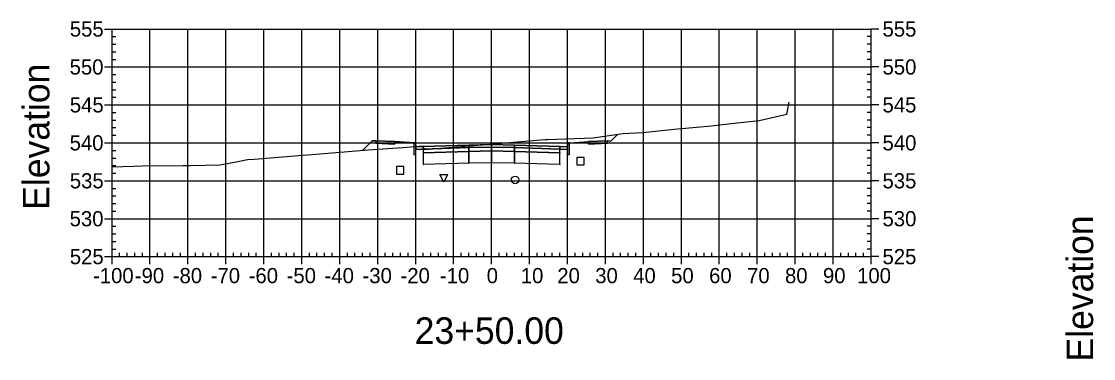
# Model space of a CAD drawing. Extents: x 704834 to 709892, y 372981 to 377533.
# Drawn here: x 707731 to 708013.5, y 376564 to 376652.8 of the extents above; entities that cross this region are included whole.
import ezdxf

# ---------------------------------------------------------------- set-up
doc = ezdxf.new("R2010")
doc.units = 0
for name, color, linetype in [('1', 7, 'Continuous'), ('10', 7, 'Continuous'), ('13', 7, 'Continuous'), ('14', 7, 'Continuous'), ('4', 7, 'Continuous'), ('57', 7, 'Continuous'), ('60', 7, 'Continuous'), ('Default_Xsect', 7, 'Continuous'), ('Existing', 7, 'Continuous')]:
    doc.layers.add(name, color=color, linetype=linetype)

msp = doc.modelspace()

# ---------------------------------------------------------------- linework, layer by layer
for points in [[(707886.41, 376621.34), (707888.12, 376623.05)], [(707823.41, 376621.34), (707820.96, 376618.88)], [(707824.41, 376621.38), (707823.41, 376621.34)], [(707834.41, 376620.78), (707829.41, 376621.18)], [(707875.41, 376620.78), (707880.41, 376621.18)], [(707885.41, 376621.38), (707886.41, 376621.34)]]:
    msp.add_lwpolyline(points)
for points in [[(707829.41, 376621.18), (707824.41, 376621.38), (707824.41, 376620.71), (707829.41, 376620.51)], [(707834.91, 376619.78), (707834.83, 376620.78), (707834.41, 376620.78), (707834.41, 376617.78), (707834.91, 376617.78)], [(707848.91, 376620.22), (707836.91, 376619.86), (707836.91, 376619.19), (707848.91, 376619.55)], [(707854.91, 376620.34), (707848.91, 376620.22), (707848.91, 376619.55), (707854.91, 376619.67)], [(707854.91, 376619.67), (707860.91, 376619.55), (707860.91, 376620.22), (707854.91, 376620.34)], [(707860.91, 376619.55), (707872.91, 376619.19), (707872.91, 376619.86), (707860.91, 376620.22)], [(707874.91, 376617.78), (707875.41, 376617.78), (707875.41, 376620.78), (707875, 376620.78), (707874.91, 376619.78)], [(707880.41, 376620.51), (707885.41, 376620.71), (707885.41, 376621.38), (707880.41, 376621.18)], [(707836.91, 376619.86), (707834.91, 376619.78), (707834.91, 376619.11), (707836.91, 376619.19)], [(707836.86, 376618.14), (707836.96, 376618.14), (707836.96, 376618.24), (707836.86, 376618.24)], [(707848.91, 376619.55), (707836.91, 376619.19), (707836.91, 376618.19), (707848.91, 376618.55)], [(707848.91, 376618.55), (707836.91, 376618.19), (707836.91, 376615.19), (707848.91, 376615.55)], [(707848.86, 376619.5), (707848.96, 376619.5), (707848.96, 376619.6), (707848.86, 376619.6)], [(707848.86, 376618.5), (707848.96, 376618.5), (707848.96, 376618.6), (707848.86, 376618.6)], [(707854.91, 376619.67), (707848.91, 376619.55), (707848.91, 376618.55), (707854.91, 376618.67)], [(707854.91, 376618.67), (707848.91, 376618.55), (707848.91, 376615.55), (707854.91, 376615.67)], [(707854.86, 376619.62), (707854.96, 376619.62), (707854.96, 376619.72), (707854.86, 376619.72)], [(707854.86, 376618.62), (707854.96, 376618.62), (707854.96, 376618.72), (707854.86, 376618.72)], [(707854.91, 376618.67), (707860.91, 376618.55), (707860.91, 376619.55), (707854.91, 376619.67)], [(707854.91, 376615.67), (707860.91, 376615.55), (707860.91, 376618.55), (707854.91, 376618.67)], [(707860.86, 376619.5), (707860.96, 376619.5), (707860.96, 376619.6), (707860.86, 376619.6)], [(707860.86, 376618.5), (707860.96, 376618.5), (707860.96, 376618.6), (707860.86, 376618.6)], [(707860.91, 376618.55), (707872.91, 376618.19), (707872.91, 376619.19), (707860.91, 376619.55)], [(707860.91, 376615.55), (707872.91, 376615.19), (707872.91, 376618.19), (707860.91, 376618.55)], [(707872.86, 376618.14), (707872.96, 376618.14), (707872.96, 376618.24), (707872.86, 376618.24)], [(707872.91, 376619.19), (707874.91, 376619.11), (707874.91, 376619.78), (707872.91, 376619.86)], [(707836.86, 376615.14), (707836.96, 376615.14), (707836.96, 376615.24), (707836.86, 376615.24)], [(707848.86, 376615.5), (707848.96, 376615.5), (707848.96, 376615.6), (707848.86, 376615.6)], [(707854.86, 376615.62), (707854.96, 376615.62), (707854.96, 376615.72), (707854.86, 376615.72)], [(707860.86, 376615.5), (707860.96, 376615.5), (707860.96, 376615.6), (707860.86, 376615.6)], [(707872.86, 376615.14), (707872.96, 376615.14), (707872.96, 376615.24), (707872.86, 376615.24)]]:
    msp.add_lwpolyline(points, close=True)
at = {"layer": '1'}
msp.add_lwpolyline([(707842.29, 376610.44), (707841.29, 376612.44), (707843.29, 376612.44)], close=True, dxfattribs=at)
at = {"layer": '10'}
msp.add_lwpolyline([(707829.83, 376612.57), (707831.83, 376612.57), (707831.83, 376614.57), (707829.83, 376614.57)], close=True, dxfattribs=at)
at = {"layer": '13'}
msp.add_circle((707861.12, 376611.04), 1, dxfattribs=at)
at = {"layer": '14'}
for points in [[(707888.12, 376623.05), (707888.12, 376623.1), (707888.12, 376623.05), (707888.07, 376623.05), (707888.12, 376623.05), (707888.12, 376623), (707888.12, 376623.05), (707888.17, 376623.05)], [(707836.91, 376619.86), (707836.91, 376619.91), (707836.91, 376619.86), (707836.86, 376619.86), (707836.91, 376619.86), (707836.91, 376619.81), (707836.91, 376619.86), (707836.96, 376619.86)], [(707854.91, 376620.34), (707854.91, 376620.39), (707854.91, 376620.34), (707854.86, 376620.34), (707854.91, 376620.34), (707854.91, 376620.29), (707854.91, 376620.34), (707854.96, 376620.34)], [(707872.91, 376619.86), (707872.91, 376619.91), (707872.91, 376619.86), (707872.86, 376619.86), (707872.91, 376619.86), (707872.91, 376619.81), (707872.91, 376619.86), (707872.96, 376619.86)], [(707820.96, 376618.88), (707820.96, 376618.93), (707820.96, 376618.88), (707820.91, 376618.88), (707820.96, 376618.88), (707820.96, 376618.83), (707820.96, 376618.88), (707821.01, 376618.88)]]:
    msp.add_lwpolyline(points, dxfattribs=at)
at = {"layer": '4'}
msp.add_lwpolyline([(707877.34, 376614.99), (707879.34, 376614.99), (707879.34, 376616.99), (707877.34, 376616.99)], close=True, dxfattribs=at)
at = {"layer": '57'}
for p, q in [((707752.91, 376650.82), (707754.91, 376650.82)), ((707754.91, 376650.82), (707954.91, 376650.82)), ((707754.91, 376590.82), (707754.91, 376650.82)), ((707754.91, 376590.82), (707754.91, 376650.82)), ((707754.91, 376648.82), (707755.91, 376648.82)), ((707764.91, 376590.82), (707764.91, 376650.82)), ((707774.91, 376590.82), (707774.91, 376650.82)), ((707784.91, 376590.82), (707784.91, 376650.82)), ((707794.91, 376590.82), (707794.91, 376650.82)), ((707804.91, 376590.82), (707804.91, 376650.82)), ((707814.91, 376590.82), (707814.91, 376650.82)), ((707824.91, 376590.82), (707824.91, 376650.82)), ((707834.91, 376590.82), (707834.91, 376650.82)), ((707844.91, 376590.82), (707844.91, 376650.82)), ((707854.91, 376590.82), (707854.91, 376650.82)), ((707864.91, 376590.82), (707864.91, 376650.82)), ((707874.91, 376590.82), (707874.91, 376650.82)), ((707884.91, 376590.82), (707884.91, 376650.82)), ((707894.91, 376590.82), (707894.91, 376650.82)), ((707904.91, 376590.82), (707904.91, 376650.82)), ((707914.91, 376590.82), (707914.91, 376650.82)), ((707924.91, 376590.82), (707924.91, 376650.82)), ((707934.91, 376590.82), (707934.91, 376650.82)), ((707944.91, 376590.82), (707944.91, 376650.82)), ((707954.91, 376648.82), (707953.91, 376648.82)), ((707954.91, 376590.82), (707954.91, 376650.82)), ((707954.91, 376590.82), (707954.91, 376650.82)), ((707956.91, 376650.82), (707954.91, 376650.82)), ((707754.91, 376646.82), (707755.91, 376646.82)), ((707954.91, 376646.82), (707953.91, 376646.82)), ((707754.91, 376644.82), (707755.91, 376644.82)), ((707754.91, 376642.82), (707755.91, 376642.82)), ((707954.91, 376644.82), (707953.91, 376644.82)), ((707954.91, 376642.82), (707953.91, 376642.82)), ((707752.91, 376640.82), (707754.91, 376640.82)), ((707754.91, 376640.82), (707954.91, 376640.82)), ((707956.91, 376640.82), (707954.91, 376640.82)), ((707754.91, 376638.82), (707755.91, 376638.82)), ((707754.91, 376636.82), (707755.91, 376636.82)), ((707954.91, 376638.82), (707953.91, 376638.82)), ((707954.91, 376636.82), (707953.91, 376636.82)), ((707754.91, 376634.82), (707755.91, 376634.82)), ((707954.91, 376634.82), (707953.91, 376634.82)), ((707754.91, 376632.82), (707755.91, 376632.82)), ((707954.91, 376632.82), (707953.91, 376632.82)), ((707752.91, 376630.82), (707754.91, 376630.82)), ((707754.91, 376630.82), (707954.91, 376630.82)), ((707754.91, 376628.82), (707755.91, 376628.82)), ((707954.91, 376628.82), (707953.91, 376628.82)), ((707956.91, 376630.82), (707954.91, 376630.82)), ((707754.91, 376626.82), (707755.91, 376626.82)), ((707954.91, 376626.82), (707953.91, 376626.82)), ((707754.91, 376624.82), (707755.91, 376624.82)), ((707754.91, 376622.82), (707755.91, 376622.82)), ((707954.91, 376624.82), (707953.91, 376624.82)), ((707954.91, 376622.82), (707953.91, 376622.82)), ((707752.91, 376620.82), (707754.91, 376620.82)), ((707754.91, 376620.82), (707954.91, 376620.82)), ((707956.91, 376620.82), (707954.91, 376620.82)), ((707754.91, 376618.82), (707755.91, 376618.82)), ((707954.91, 376618.82), (707953.91, 376618.82)), ((707754.91, 376616.82), (707755.91, 376616.82)), ((707754.91, 376614.82), (707755.91, 376614.82)), ((707954.91, 376616.82), (707953.91, 376616.82)), ((707954.91, 376614.82), (707953.91, 376614.82)), ((707754.91, 376612.82), (707755.91, 376612.82)), ((707954.91, 376612.82), (707953.91, 376612.82)), ((707752.91, 376610.82), (707754.91, 376610.82)), ((707754.91, 376610.82), (707954.91, 376610.82)), ((707754.91, 376608.82), (707755.91, 376608.82)), ((707954.91, 376608.82), (707953.91, 376608.82)), ((707956.91, 376610.82), (707954.91, 376610.82)), ((707754.91, 376606.82), (707755.91, 376606.82)), ((707954.91, 376606.82), (707953.91, 376606.82)), ((707754.91, 376604.82), (707755.91, 376604.82)), ((707954.91, 376604.82), (707953.91, 376604.82)), ((707752.91, 376600.82), (707754.91, 376600.82)), ((707754.91, 376602.82), (707755.91, 376602.82)), ((707754.91, 376600.82), (707954.91, 376600.82)), ((707954.91, 376602.82), (707953.91, 376602.82)), ((707956.91, 376600.82), (707954.91, 376600.82)), ((707754.91, 376598.82), (707755.91, 376598.82)), ((707954.91, 376598.82), (707953.91, 376598.82)), ((707754.91, 376596.82), (707755.91, 376596.82)), ((707754.91, 376594.82), (707755.91, 376594.82)), ((707954.91, 376596.82), (707953.91, 376596.82)), ((707954.91, 376594.82), (707953.91, 376594.82)), ((707754.91, 376592.82), (707755.91, 376592.82)), ((707756.91, 376590.82), (707756.91, 376591.82)), ((707758.91, 376590.82), (707758.91, 376591.82)), ((707760.91, 376590.82), (707760.91, 376591.82)), ((707762.91, 376590.82), (707762.91, 376591.82)), ((707766.91, 376590.82), (707766.91, 376591.82)), ((707768.91, 376590.82), (707768.91, 376591.82)), ((707770.91, 376590.82), (707770.91, 376591.82)), ((707772.91, 376590.82), (707772.91, 376591.82)), ((707776.91, 376590.82), (707776.91, 376591.82)), ((707778.91, 376590.82), (707778.91, 376591.82)), ((707780.91, 376590.82), (707780.91, 376591.82)), ((707782.91, 376590.82), (707782.91, 376591.82)), ((707786.91, 376590.82), (707786.91, 376591.82)), ((707788.91, 376590.82), (707788.91, 376591.82)), ((707790.91, 376590.82), (707790.91, 376591.82)), ((707792.91, 376590.82), (707792.91, 376591.82)), ((707796.91, 376590.82), (707796.91, 376591.82)), ((707798.91, 376590.82), (707798.91, 376591.82)), ((707800.91, 376590.82), (707800.91, 376591.82)), ((707802.91, 376590.82), (707802.91, 376591.82)), ((707806.91, 376590.82), (707806.91, 376591.82)), ((707808.91, 376590.82), (707808.91, 376591.82)), ((707810.91, 376590.82), (707810.91, 376591.82)), ((707812.91, 376590.82), (707812.91, 376591.82)), ((707816.91, 376590.82), (707816.91, 376591.82)), ((707818.91, 376590.82), (707818.91, 376591.82)), ((707820.91, 376590.82), (707820.91, 376591.82)), ((707822.91, 376590.82), (707822.91, 376591.82)), ((707826.91, 376590.82), (707826.91, 376591.82)), ((707828.91, 376590.82), (707828.91, 376591.82)), ((707830.91, 376590.82), (707830.91, 376591.82)), ((707832.91, 376590.82), (707832.91, 376591.82)), ((707836.91, 376590.82), (707836.91, 376591.82)), ((707838.91, 376590.82), (707838.91, 376591.82)), ((707840.91, 376590.82), (707840.91, 376591.82)), ((707842.91, 376590.82), (707842.91, 376591.82)), ((707846.91, 376590.82), (707846.91, 376591.82)), ((707848.91, 376590.82), (707848.91, 376591.82)), ((707850.91, 376590.82), (707850.91, 376591.82)), ((707852.91, 376590.82), (707852.91, 376591.82)), ((707856.91, 376590.82), (707856.91, 376591.82)), ((707858.91, 376590.82), (707858.91, 376591.82)), ((707860.91, 376590.82), (707860.91, 376591.82)), ((707862.91, 376590.82), (707862.91, 376591.82)), ((707866.91, 376590.82), (707866.91, 376591.82)), ((707868.91, 376590.82), (707868.91, 376591.82)), ((707870.91, 376590.82), (707870.91, 376591.82)), ((707872.91, 376590.82), (707872.91, 376591.82)), ((707876.91, 376590.82), (707876.91, 376591.82)), ((707878.91, 376590.82), (707878.91, 376591.82)), ((707880.91, 376590.82), (707880.91, 376591.82)), ((707882.91, 376590.82), (707882.91, 376591.82)), ((707886.91, 376590.82), (707886.91, 376591.82)), ((707888.91, 376590.82), (707888.91, 376591.82)), ((707890.91, 376590.82), (707890.91, 376591.82)), ((707892.91, 376590.82), (707892.91, 376591.82)), ((707896.91, 376590.82), (707896.91, 376591.82)), ((707898.91, 376590.82), (707898.91, 376591.82)), ((707900.91, 376590.82), (707900.91, 376591.82)), ((707902.91, 376590.82), (707902.91, 376591.82)), ((707906.91, 376590.82), (707906.91, 376591.82)), ((707908.91, 376590.82), (707908.91, 376591.82)), ((707910.91, 376590.82), (707910.91, 376591.82)), ((707912.91, 376590.82), (707912.91, 376591.82)), ((707916.91, 376590.82), (707916.91, 376591.82)), ((707918.91, 376590.82), (707918.91, 376591.82)), ((707920.91, 376590.82), (707920.91, 376591.82)), ((707922.91, 376590.82), (707922.91, 376591.82)), ((707926.91, 376590.82), (707926.91, 376591.82)), ((707928.91, 376590.82), (707928.91, 376591.82)), ((707930.91, 376590.82), (707930.91, 376591.82)), ((707932.91, 376590.82), (707932.91, 376591.82)), ((707936.91, 376590.82), (707936.91, 376591.82)), ((707938.91, 376590.82), (707938.91, 376591.82)), ((707940.91, 376590.82), (707940.91, 376591.82)), ((707942.91, 376590.82), (707942.91, 376591.82)), ((707946.91, 376590.82), (707946.91, 376591.82)), ((707948.91, 376590.82), (707948.91, 376591.82)), ((707950.91, 376590.82), (707950.91, 376591.82)), ((707952.91, 376590.82), (707952.91, 376591.82)), ((707954.91, 376592.82), (707953.91, 376592.82)), ((707752.91, 376590.82), (707754.91, 376590.82)), ((707754.91, 376590.82), (707954.91, 376590.82)), ((707754.91, 376590.82), (707954.91, 376590.82)), ((707754.91, 376588.82), (707754.91, 376590.82)), ((707764.91, 376588.82), (707764.91, 376590.82)), ((707774.91, 376588.82), (707774.91, 376590.82)), ((707784.91, 376588.82), (707784.91, 376590.82)), ((707794.91, 376588.82), (707794.91, 376590.82)), ((707804.91, 376588.82), (707804.91, 376590.82)), ((707814.91, 376588.82), (707814.91, 376590.82)), ((707824.91, 376588.82), (707824.91, 376590.82)), ((707834.91, 376588.82), (707834.91, 376590.82)), ((707844.91, 376588.82), (707844.91, 376590.82)), ((707854.91, 376588.82), (707854.91, 376590.82)), ((707864.91, 376588.82), (707864.91, 376590.82)), ((707874.91, 376588.82), (707874.91, 376590.82)), ((707884.91, 376588.82), (707884.91, 376590.82)), ((707894.91, 376588.82), (707894.91, 376590.82)), ((707904.91, 376588.82), (707904.91, 376590.82)), ((707914.91, 376588.82), (707914.91, 376590.82)), ((707924.91, 376588.82), (707924.91, 376590.82)), ((707934.91, 376588.82), (707934.91, 376590.82)), ((707944.91, 376588.82), (707944.91, 376590.82)), ((707954.91, 376588.82), (707954.91, 376590.82)), ((707956.91, 376590.82), (707954.91, 376590.82))]:
    msp.add_line(p, q, dxfattribs=at)
at = {"layer": 'Default_Xsect'}
msp.add_lwpolyline([(707820.96, 376618.88), (707823.41, 376621.34), (707824.41, 376621.38), (707829.41, 376621.18), (707834.41, 376620.78), (707834.83, 376620.78), (707834.91, 376619.78), (707836.91, 376619.86), (707848.91, 376620.22), (707854.91, 376620.34), (707860.91, 376620.22), (707872.91, 376619.86), (707874.91, 376619.78), (707875, 376620.78), (707875.41, 376620.78), (707880.41, 376621.18), (707885.41, 376621.38), (707886.41, 376621.34), (707888.12, 376623.05)], dxfattribs=at)
at = {"layer": 'Existing'}
msp.add_lwpolyline([(707754.91, 376614.49), (707760.69, 376614.66), (707762.95, 376614.8), (707773.53, 376614.86), (707775.54, 376614.88), (707783.35, 376615.01), (707787.65, 376615.79), (707790.64, 376616.43), (707790.66, 376616.43), (707792.49, 376616.52), (707804.06, 376617.5), (707807.56, 376617.72), (707822.39, 376619), (707831.5, 376619.61), (707836.8, 376620.02), (707836.92, 376619.76), (707837.25, 376619.02), (707846.92, 376619.82), (707852.45, 376620.32), (707867.93, 376621.61), (707869.01, 376621.69), (707869.61, 376621.72), (707881.64, 376622.1), (707889.47, 376623.24), (707894.77, 376623.58), (707903.02, 376624.38), (707912.89, 376625.32), (707916.48, 376625.73), (707925.38, 376626.75), (707932.66, 376628.37), (707933.31, 376631.57)], dxfattribs=at)

# ---------------------------------------------------------------- texts
at = {"layer": '1'}
msp.add_text('23+50.00', height=7, dxfattribs=at).set_placement((707834.64, 376567.82))
at = {"layer": '14'}
for p in [(707824.38, 376621.33), (707824.38, 376620.66), (707829.38, 376620.46), (707880.38, 376620.46), (707885.38, 376621.33), (707885.38, 376620.66)]:
    msp.add_text('+', height=0.1, dxfattribs=at).set_placement(p)
at = {"layer": '57'}
for s, p in [('555', (707743.79, 376648.82)), ('555', (707957.91, 376648.82)), ('550', (707743.74, 376638.82)), ('550', (707957.91, 376638.82)), ('545', (707743.79, 376628.82)), ('545', (707957.91, 376628.82)), ('540', (707743.74, 376618.82)), ('540', (707957.91, 376618.82)), ('535', (707743.79, 376608.82)), ('535', (707957.91, 376608.82)), ('530', (707743.74, 376598.82)), ('530', (707957.91, 376598.82)), ('525', (707743.79, 376588.82)), ('525', (707957.91, 376588.82)), ('-100', (707749.9, 376583.82)), ('-90', (707760.91, 376583.82)), ('-80', (707770.91, 376583.82)), ('-70', (707780.91, 376583.82)), ('-60', (707790.91, 376583.82)), ('-50', (707800.91, 376583.82)), ('-40', (707810.91, 376583.82)), ('-30', (707820.91, 376583.82)), ('-20', (707830.91, 376583.82)), ('-10', (707841.3, 376583.82)), ('0', (707853.62, 376583.82)), ('10', (707862.61, 376583.82)), ('20', (707872.22, 376583.82)), ('30', (707882.22, 376583.82)), ('40', (707892.22, 376583.82)), ('50', (707902.22, 376583.82)), ('60', (707912.22, 376583.82)), ('70', (707922.22, 376583.82)), ('80', (707932.22, 376583.82)), ('90', (707942.22, 376583.82)), ('100', (707951.21, 376583.82))]:
    msp.add_text(s, height=4, dxfattribs=at).set_placement(p)
at = {"layer": '60'}
for p in [(707738.41, 376603.18), (708013.41, 376563.18)]:
    msp.add_text('Elevation', height=7, rotation=90, dxfattribs=at).set_placement(p)

doc.saveas('drawing.dxf')
